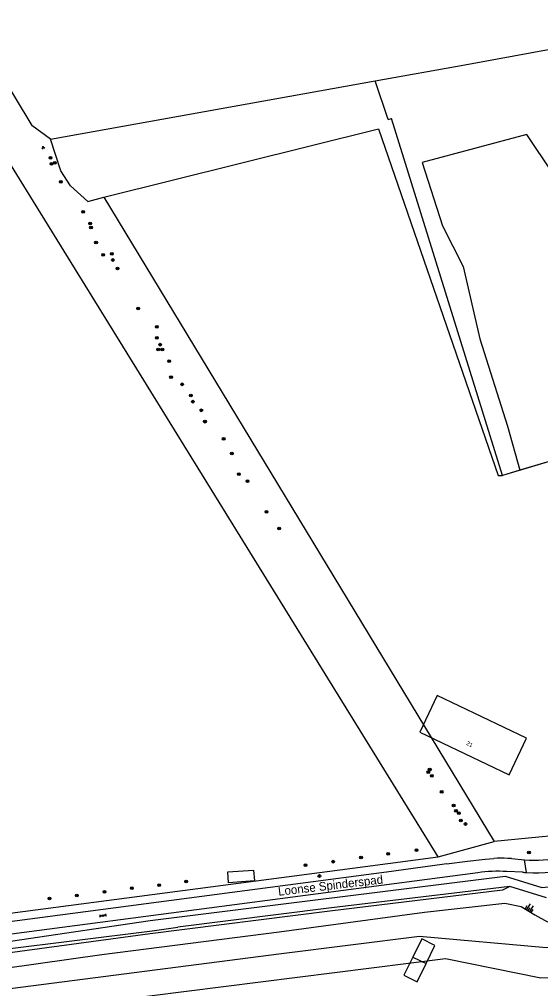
# Model space of a CAD drawing. Extents: x 130998 to 133001, y 398999 to 403002.
# Drawn here: x 132445.5 to 132597, y 402086.1 to 402367.8 of the extents above; entities that cross this region are included whole.
import ezdxf

# ---------------------------------------------------------------- set-up
doc = ezdxf.new("R2010")
doc.units = 0
for name, color, linetype in [('gg-afsc-faunaraster', 7, 'Continuous'), ('gg-afsc-hekwerk', 7, 'Continuous'), ('gg-afsc-lijn draadraster', 7, 'Continuous'), ('gg-anno-openbare ruimte label', 7, 'Continuous'), ('gg-knt-BGT kruinlijn', 7, 'Continuous'), ('gg-knt-bovenkant onderkant talud', 7, 'Continuous'), ('gg-knt-bronhoudergrens', 7, 'Continuous'), ('gg-knt-onverhard', 7, 'Continuous'), ('gg-knt-verharding', 7, 'Continuous'), ('gg-kntw-bovenkant insteek waterloop', 7, 'Continuous'), ('gt-anno-plantopografie huisnummer', 7, 'Continuous'), ('gt-bbg-plantopografie pand', 7, 'Continuous'), ('gt-bbg-plantopografie tussenscheiding', 7, 'Continuous'), ('gt-grn-groengrens', 7, 'Continuous'), ('gt-grn-weggrens', 7, 'Continuous'), ('gt-symb-boom', 7, 'Continuous'), ('gt-symb-gesloten verharding', 7, 'Continuous'), ('gt-symb-groenvak', 7, 'Continuous'), ('gt-symb-talud symbool', 7, 'Continuous')]:
    doc.layers.add(name, color=color, linetype=linetype)

# ---------------------------------------------------------------- blocks, each defined once
blk = doc.blocks.new('gt0-BOOM')
at = {"layer": 'gt-symb-boom'}
for radius in [0.4, 0.2]:
    blk.add_circle((0, 0), radius, dxfattribs=at)
blk = doc.blocks.new('gt0-TALUD_1')
at = {"layer": 'gt-symb-talud symbool'}
for p, q in [((-1, -1), (-1, 0)), ((-0.5, -2), (-0.5, 0)), ((0, -1), (0, 0)), ((0.5, -2), (0.5, 0)), ((1, -1), (1, 0))]:
    blk.add_line(p, q, dxfattribs=at)
blk = doc.blocks.new('gt0-GESVH1')
at = {"layer": 'gt-symb-gesloten verharding'}
for p, q in [((-0.99, -0.26), (0.01, 0.24)), ((0.01, -0.26), (-0.99, 0.24)), ((0.01, 0.24), (1.01, -0.26)), ((1.01, 0.24), (0.01, -0.26))]:
    blk.add_line(p, q, dxfattribs=at)
blk = doc.blocks.new('gt0-GRVAK')
at = {"layer": 'gt-symb-groenvak'}
for p, q in [((-0.11, 0.19), (-0.23, 0.24)), ((-0.18, 0.15), (0.09, 0.15)), ((-0.09, 0.21), (-0.16, 0.32)), ((-0.05, 0.21), (-0.05, 0.39)), ((0, 0.21), (0.06, 0.32)), ((0.01, 0.19), (0.13, 0.24)), ((0.26, -0.05), (0.2, 0.06)), ((0.3, -0.05), (0.3, 0.13)), ((0.35, -0.05), (0.41, 0.06)), ((-0.24, -0.23), (-0.36, -0.18)), ((-0.32, -0.26), (-0.05, -0.26)), ((-0.23, -0.21), (-0.29, -0.09)), ((-0.18, -0.2), (-0.18, -0.02)), ((-0.14, -0.21), (-0.07, -0.09)), ((-0.12, -0.23), (0, -0.18)), ((0.24, -0.07), (0.12, -0.02)), ((0.17, -0.11), (0.44, -0.11)), ((0.37, -0.07), (0.49, -0.02))]:
    blk.add_line(p, q, dxfattribs=at)

msp = doc.modelspace()

# ---------------------------------------------------------------- linework, layer by layer
at = {"layer": 'gg-afsc-faunaraster'}
msp.add_lwpolyline([(132432.45, 401957.06), (132410.77, 402081.83), (132416.55, 402082.79), (132469.94, 402089.67), (132521.74, 402096.32), (132561.81, 402101.37), (132598.73, 402098.05), (132658.94, 402105.75), (132712.15, 402112.71), (132762.98, 402119.55), (132916.28, 402139.87), (132941.28, 402143.15), (132951.61, 402143.68), (132971.08, 402143.38), (132980.83, 402142.05), (133000, 402136.76)], dxfattribs=at)
at = {"layer": 'gg-afsc-hekwerk'}
for p, q in [((132575.04, 402354.62), (132770.38, 402391.03)), ((132575.04, 402354.62), (132770.38, 402391.03)), ((132548.99, 402349.95), (132575.04, 402354.62)), ((132548.99, 402349.95), (132575.04, 402354.62)), ((132454.63, 402333.04), (132548.99, 402349.95)), ((132552.68, 402338.73), (132548.99, 402349.95)), ((132552.68, 402338.73), (132548.99, 402349.95)), ((132585.92, 402235.28), (132553.65, 402338.99)), ((132590.95, 402236.77), (132585.92, 402235.28))]:
    msp.add_line(p, q, dxfattribs=at)
for points in [[(132639.21, 402134.33), (132604.76, 402240.86), (132585.92, 402235.28), (132553.65, 402338.99)], [(132608.07, 402230.61), (132604.76, 402240.86), (132590.95, 402236.77)]]:
    msp.add_lwpolyline(points, dxfattribs=at)
at = {"layer": 'gg-afsc-lijn draadraster'}
msp.add_lwpolyline([(132432.45, 401957.06), (132410.77, 402081.83), (132416.55, 402082.79), (132469.94, 402089.67), (132521.74, 402096.32), (132561.81, 402101.37), (132598.73, 402098.05), (132658.94, 402105.75), (132712.15, 402112.71), (132762.98, 402119.55), (132916.28, 402139.87), (132941.28, 402143.15), (132951.61, 402143.68), (132971.08, 402143.38), (132980.83, 402142.05), (133000, 402136.76)], dxfattribs=at)
at = {"layer": 'gg-knt-BGT kruinlijn'}
for points in [[(132402.93, 402086.6), (132469.52, 402096), (132521.04, 402102.57), (132563.27, 402108.34), (132586.63, 402110.91), (132591.41, 402110.02), (132595.31, 402107.56), (132599.06, 402105.54), (132603.57, 402105.73), (132657.65, 402113.2), (132711.45, 402120.46), (132761.9, 402127.09), (132812.72, 402133.9), (132863.02, 402140.74), (132920.21, 402148.24)], [(132436.4, 401957.31), (132418.72, 402075.9), (132569.36, 402094.83), (132597.13, 402089.23), (132609.71, 402089.79), (132956.11, 402135.38), (132997.61, 402129), (133000, 402127.03)]]:
    msp.add_lwpolyline(points, dxfattribs=at)
at = {"layer": 'gg-knt-bovenkant onderkant talud'}
msp.add_line((132598.78, 402112.51), (132588.09, 402115.81), dxfattribs=at)
msp.add_lwpolyline([(132588.09, 402115.81), (132585.91, 402114.76), (132535.82, 402108.66), (132483.55, 402102.03), (132398.35, 402090.51)], dxfattribs=at)
at = {"layer": 'gg-knt-bronhoudergrens'}
for p, q in [((132454.63, 402333.04), (132449.12, 402336.98)), ((132552.68, 402338.73), (132553.65, 402338.99)), ((132465.41, 402314.9), (132470.09, 402316.18)), ((132470.09, 402316.18), (132583.5, 402128.9))]:
    msp.add_line(p, q, dxfattribs=at)
msp.add_lwpolyline([(132470.09, 402316.18), (132549.94, 402336.01), (132584.73, 402235.28), (132585.92, 402235.28)], dxfattribs=at)
at = {"layer": 'gg-knt-onverhard'}
msp.add_line((132427.9, 402372.18), (132449.12, 402336.98), dxfattribs=at)
at = {"layer": 'gg-knt-verharding'}
for p, q in [((132588.56, 402123.89), (132592.31, 402123.53)), ((132568.45, 402122.17), (132552.25, 402119.96)), ((132569.69, 402122.34), (132568.45, 402122.17)), ((132591.73, 402119.95), (132587.18, 402120.14))]:
    msp.add_line(p, q, dxfattribs=at)
for points in [[(132569.69, 402122.34), (132575.8, 402123.17), (132580.91, 402123.76), (132582.16, 402123.88), (132583.42, 402123.96)], [(132552.25, 402119.96), (132407.32, 402100.84), (132396.07, 402099.43)], [(132578.78, 402119.78), (132407.75, 402097.3), (132398.08, 402095.48)]]:
    msp.add_lwpolyline(points, dxfattribs=at)
for centre, radius, start, end in [((132585.47, 402081.87), 42.14, 87.2647, 92.7917), ((132585.13, 402076.86), 47.16, 85.8377, 87.1487), ((132594.85, 402162.79), 39.35, 266.3072, 282.2142), ((132584.53, 402083.81), 36.42, 85.8299, 99.0799), ((132595.81, 402171.22), 51.43, 265.4528, 266.8263), ((132595.76, 402170.63), 50.84, 266.8466, 283.085)]:
    msp.add_arc(centre, radius, start, end, dxfattribs=at)
at = {"layer": 'gg-kntw-bovenkant insteek waterloop'}
for points in [[(132410.74, 402000), (132394.41, 402092.75), (132483.58, 402105.92), (132586.76, 402118.8), (132597.37, 402115.54), (132615.14, 402117.23), (132687.36, 402126.93)], [(132588.09, 402115.81), (132535.53, 402109.54), (132491.6, 402103.94)], [(132412.81, 402000), (132396.8, 402092.04), (132484.09, 402102.95), (132491.6, 402103.94)]]:
    msp.add_lwpolyline(points, dxfattribs=at)
at = {"layer": 'gt-bbg-plantopografie pand'}
for points in [[(132561.9, 402160.64), (132587.87, 402148.3), (132592.93, 402158.93), (132566.96, 402171.28), (132561.9, 402160.64)], [(132506.12, 402120.05), (132513.63, 402120.59), (132513.86, 402117.41), (132506.35, 402116.87), (132506.12, 402120.05)], [(132563.74, 402093.4), (132566.33, 402098.68), (132562.49, 402100.56), (132559.9, 402095.28)], [(132559.9, 402095.28), (132557.31, 402090.01), (132561.15, 402088.12), (132563.74, 402093.4)]]:
    msp.add_lwpolyline(points, dxfattribs=at)
at = {"layer": 'gt-bbg-plantopografie tussenscheiding'}
msp.add_line((132559.9, 402095.28), (132563.74, 402093.4), dxfattribs=at)
at = {"layer": 'gt-grn-groengrens'}
for p, q in [((132465.41, 402314.9), (132460.37, 402319.46)), ((132639.21, 402134.33), (132583.5, 402128.9)), ((132567.3, 402124.46), (132583.5, 402128.9)), ((132546.07, 402121.65), (132567.3, 402124.46)), ((132380.57, 402099.77), (132546.07, 402121.65))]:
    msp.add_line(p, q, dxfattribs=at)
for points in [[(132567.3, 402124.46), (132444.77, 402322.73), (132368.13, 402447.14)], [(132621.24, 402284.1), (132605.71, 402323.22), (132600.48, 402323.22), (132593.05, 402334.34), (132562.62, 402326.29), (132568.5, 402307.8), (132574.49, 402296.04), (132579.36, 402274.97), (132587.43, 402249.65), (132590.95, 402236.77)], [(132460.37, 402319.46), (132457.63, 402323.87), (132454.63, 402333.04)]]:
    msp.add_lwpolyline(points, dxfattribs=at)
at = {"layer": 'gt-grn-weggrens'}
msp.add_line((132592.96, 402119.87), (132592.31, 402123.53), dxfattribs=at)

# ---------------------------------------------------------------- block references
at = {"layer": 'gt-symb-boom'}
for p in [(132454.59, 402327.6), (132454.85, 402325.85), (132455.88, 402326.14), (132457.58, 402320.65), (132464.09, 402311.87), (132466.08, 402308.55), (132466.35, 402307.38), (132467.82, 402302.99), (132472.43, 402299.7), (132469.91, 402299.42), (132472.67, 402297.9), (132474.06, 402295.44), (132480.06, 402283.84), (132485.46, 402278.5), (132485.46, 402275.28), (132485.88, 402271.91), (132486.48, 402273.29), (132487.08, 402271.91), (132489.05, 402268.47), (132489.62, 402263.85), (132492.87, 402261.77), (132495.37, 402258.55), (132495.95, 402256.72), (132498.42, 402254.2), (132499.48, 402250.92), (132504.91, 402245.93), (132507.28, 402241.68), (132509.34, 402235.65), (132511.85, 402233.6), (132517.4, 402224.68), (132521.04, 402219.86), (132564.4, 402149.06), (132564.8, 402149.8), (132565.4, 402147.95), (132568.28, 402143.28), (132571.76, 402139.34), (132572.44, 402137.76), (132573.3, 402137.14), (132573.87, 402134.98), (132575.23, 402133.96), (132552.73, 402125.28), (132560.95, 402126.36), (132593.65, 402125.65), (132536.72, 402123.01), (132544.84, 402124.22), (132528.73, 402122.02), (132494.02, 402117.24), (132532.73, 402118.85), (132470.29, 402114.22), (132478.19, 402115.31), (132486.14, 402116.21), (132454.32, 402112.34), (132462.26, 402113.16)]:
    msp.add_blockref('gt0-BOOM', p, dxfattribs=at)
at = {"layer": 'gt-symb-gesloten verharding', "rotation": 7.757425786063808}
msp.add_blockref('gt0-GESVH1', (132469.8, 402107.36), dxfattribs=at)
at = {"layer": 'gt-symb-groenvak'}
msp.add_blockref('gt0-GRVAK', (132452.47, 402330.58), dxfattribs=at)
at = {"layer": 'gt-symb-talud symbool', "xscale": 1.0001484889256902, "yscale": 1.0001484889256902, "rotation": 146.70715142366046}
msp.add_blockref('gt0-TALUD_1', (132593.36, 402108.79), dxfattribs=at)

# ---------------------------------------------------------------- texts
at = {"layer": 'gg-anno-openbare ruimte label'}
msp.add_text('Loonse Spinderspad', height=2.5, rotation=6.7, dxfattribs=at).set_placement((132520.89, 402113.09))
at = {"layer": 'gt-anno-plantopografie huisnummer'}
msp.add_text('21', height=1.2, rotation=334.5755, dxfattribs=at).set_placement((132575.33, 402157.03))

doc.saveas('drawing.dxf')
